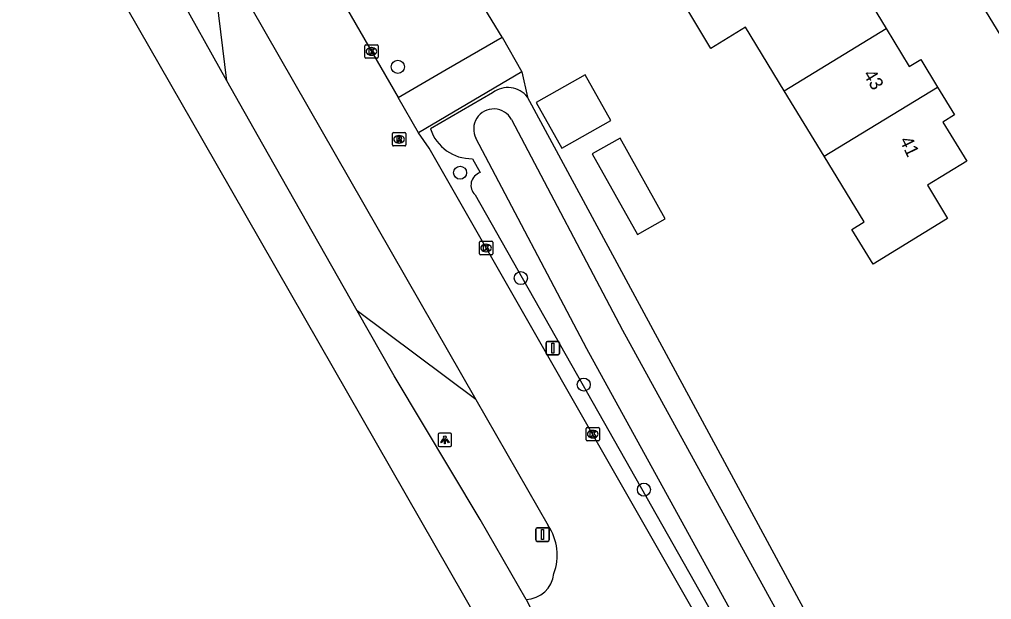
# Model space of a CAD drawing. Extents: x 157767 to 159171, y 387842 to 389425.
# Drawn here: x 158005.8 to 158078.5, y 388515.3 to 388558.7 of the extents above; entities that cross this region are included whole.
import ezdxf

# ---------------------------------------------------------------- set-up
doc = ezdxf.new("R2010")
doc.units = 0
for name, color, linetype in [('IMGEO_Berm_groen', 7, 'Continuous'), ('IMGEO_Boom', 7, 'Continuous'), ('IMGEO_Erf', 7, 'Continuous'), ('IMGEO_Fietspad_gesloten', 7, 'Continuous'), ('IMGEO_Greppel_droge_sloot', 7, 'Continuous'), ('IMGEO_Kolk', 7, 'Continuous'), ('IMGEO_Lichtpunt', 7, 'Continuous'), ('IMGEO_Pand', 7, 'Continuous'), ('IMGEO_Pand_nummerreeks', 7, 'Continuous'), ('IMGEO_Rijbaan_regionaal_gesloten', 7, 'Continuous'), ('IMGEO_Rioolput', 7, 'Continuous'), ('IMGEO_Verkeersbordpaal', 7, 'Continuous'), ('IMGEO_Voetpad_open', 7, 'Continuous')]:
    doc.layers.add(name, color=color, linetype=linetype)

msp = doc.modelspace()

# ---------------------------------------------------------------- linework, layer by layer
at = {"layer": 'IMGEO_Berm_groen'}
for points in [[(158041.859, 388557.406), (158033.868, 388570.534), (158029.267, 388577.665)], [(158021.274, 388554.149), (158019.921, 388565.158)], [(158043.338, 388554.813), (158043.765, 388552.918)], [(158041.153, 388553.254), (158036.507, 388550.54)], [(158039.634, 388548.313), (158040.221, 388547.273)], [(158039.841, 388545.615), (158056.222, 388516.695), (158058.725, 388512.276)], [(158039.889, 388530.305), (158031.01, 388536.94)]]:
    msp.add_lwpolyline(points, dxfattribs=at)
for centre, radius, start, end in [((158042.291, 388551.78), 1.862, 37.66325, 127.67654), ((158039.587, 388551.556), 3.244, 198.26032, 270.82395), ((158040.521, 388546.332), 0.988, 107.68517, 226.49728)]:
    msp.add_arc(centre, radius, start, end, dxfattribs=at)
at = {"layer": 'IMGEO_Boom'}
for centre in [(158034.058, 388555.191), (158038.718, 388547.269), (158043.263, 388539.382), (158047.966, 388531.413), (158052.471, 388523.557)]:
    msp.add_circle(centre, 0.489, dxfattribs=at)
at = {"layer": 'IMGEO_Erf'}
msp.add_lwpolyline([(158102.446, 388447.213), (158089.66, 388467.898), (158072.331, 388500), (158061.703, 388519.687), (158043.765, 388552.918)], dxfattribs=at)
at = {"layer": 'IMGEO_Fietspad_gesloten'}
for points in [[(158026.414, 388566.214), (158034.079, 388552.895)], [(158019.921, 388565.158), (158021, 388563.3), (158039.889, 388530.305)], [(158035.602, 388550.258), (158034.079, 388552.895)], [(158056.077, 388514.656), (158036.401, 388549.106), (158035.602, 388550.258)], [(158039.889, 388530.305), (158045.303, 388520.872)]]:
    msp.add_lwpolyline(points, dxfattribs=at)
for centre, radius, start, end in [((158042.006, 388518.646), 3.978, 339.79055, 34.02049), ((158043.589, 388517.499), 2.162, 271.56371, 353.96877)]:
    msp.add_arc(centre, radius, start, end, dxfattribs=at)
at = {"layer": 'IMGEO_Greppel_droge_sloot'}
for points in [[(158042.561, 388551.239), (158050.863, 388535.479), (158074.215, 388492.994), (158089.127, 388466.266), (158098.694, 388449.243), (158100.907, 388445.967), (158101.501, 388445.088), (158106.022, 388443.252)], [(158061.515, 388509.872), (158048.209, 388534.081), (158039.907, 388549.841)]]:
    msp.add_lwpolyline(points, dxfattribs=at)
msp.add_arc((158041.234, 388550.54), 1.5, 27.77292, 207.7833, dxfattribs=at)
at = {"layer": 'IMGEO_Kolk'}
for p, q in [((158031.661, 388556.843), (158032.513, 388556.843)), ((158031.586, 388555.917), (158031.586, 388556.769)), ((158032.097, 388556.063), (158032.072, 388556.063)), ((158032.074, 388556.623), (158032.099, 388556.623)), ((158032.587, 388556.769), (158032.587, 388555.917)), ((158032.513, 388555.843), (158031.661, 388555.843)), ((158040.16, 388541.21), (158040.16, 388542.062)), ((158040.235, 388542.136), (158041.087, 388542.136)), ((158040.648, 388541.916), (158040.673, 388541.916)), ((158041.161, 388542.062), (158041.161, 388541.21)), ((158041.087, 388541.136), (158040.235, 388541.136)), ((158040.671, 388541.356), (158040.646, 388541.356)), ((158048.139, 388527.286), (158048.139, 388528.138)), ((158048.214, 388528.212), (158049.066, 388528.212)), ((158048.627, 388527.992), (158048.652, 388527.992)), ((158049.14, 388528.138), (158049.14, 388527.286)), ((158049.066, 388527.212), (158048.214, 388527.212)), ((158048.65, 388527.432), (158048.625, 388527.432))]:
    msp.add_line(p, q, dxfattribs=at)
for points in [[(158031.661, 388556.843), (158032.513, 388556.843)], [(158031.586, 388555.917), (158031.586, 388556.769)], [(158031.907, 388556.543), (158032.03, 388556.543), (158032.03, 388556.392), (158032.16, 388556.543), (158032.324, 388556.543), (158032.178, 388556.392), (158032.331, 388556.143), (158032.179, 388556.143), (158032.094, 388556.307), (158032.03, 388556.24), (158032.03, 388556.143), (158031.907, 388556.143), (158031.907, 388556.543)], [(158032.587, 388556.769), (158032.587, 388555.917)], [(158032.513, 388555.843), (158031.661, 388555.843)], [(158040.16, 388541.21), (158040.16, 388542.062)], [(158040.235, 388542.136), (158041.087, 388542.136)], [(158040.481, 388541.836), (158040.604, 388541.836), (158040.604, 388541.685), (158040.734, 388541.836), (158040.898, 388541.836), (158040.752, 388541.685), (158040.905, 388541.436), (158040.753, 388541.436), (158040.668, 388541.6), (158040.604, 388541.533), (158040.604, 388541.436), (158040.481, 388541.436), (158040.481, 388541.836)], [(158041.161, 388542.062), (158041.161, 388541.21)], [(158041.087, 388541.136), (158040.235, 388541.136)], [(158048.139, 388527.286), (158048.139, 388528.138)], [(158048.214, 388528.212), (158049.066, 388528.212)], [(158048.46, 388527.912), (158048.583, 388527.912), (158048.583, 388527.761), (158048.713, 388527.912), (158048.877, 388527.912), (158048.731, 388527.761), (158048.884, 388527.512), (158048.732, 388527.512), (158048.647, 388527.676), (158048.583, 388527.609), (158048.583, 388527.512), (158048.46, 388527.512), (158048.46, 388527.912)], [(158049.14, 388528.138), (158049.14, 388527.286)], [(158049.066, 388527.212), (158048.214, 388527.212)]]:
    msp.add_lwpolyline(points, dxfattribs=at)
for centre, start, end in [((158031.663, 388556.767), 91.55205, 178.44795), ((158031.663, 388556.767), 91.55205, 178.44795), ((158032.511, 388556.767), 1.55205, 88.44795), ((158032.511, 388556.767), 1.55205, 88.44795), ((158031.663, 388555.919), 181.55205, 268.44795), ((158031.663, 388555.919), 181.55205, 268.44795), ((158032.511, 388555.919), 271.55205, 358.44795), ((158032.511, 388555.919), 271.55205, 358.44795), ((158040.237, 388542.06), 91.55205, 178.44795), ((158040.237, 388542.06), 91.55205, 178.44795), ((158041.085, 388542.06), 1.55205, 88.44795), ((158041.085, 388542.06), 1.55205, 88.44795), ((158040.237, 388541.212), 181.55205, 268.44795), ((158040.237, 388541.212), 181.55205, 268.44795), ((158041.085, 388541.212), 271.55205, 358.44795), ((158041.085, 388541.212), 271.55205, 358.44795), ((158048.216, 388528.136), 91.55205, 178.44795), ((158048.216, 388528.136), 91.55205, 178.44795), ((158049.064, 388528.136), 1.55205, 88.44795), ((158049.064, 388528.136), 1.55205, 88.44795), ((158048.216, 388527.288), 181.55205, 268.44795), ((158048.216, 388527.288), 181.55205, 268.44795), ((158049.064, 388527.288), 271.55205, 358.44795), ((158049.064, 388527.288), 271.55205, 358.44795)]:
    msp.add_arc(centre, 0.0765, start, end, dxfattribs=at)
for centre, major_axis, ratio, start_param, end_param in [((158032.073, 388556.343), (-0.387, 0.002), 0.722429, 4.712389, 7.853982), ((158032.098, 388556.343), (-0.39, 0.002), 0.717154, 1.570796, 4.712389), ((158040.647, 388541.636), (-0.387, 0.002), 0.722429, 4.712389, 7.853982), ((158040.672, 388541.636), (-0.39, 0.002), 0.717154, 1.570796, 4.712389), ((158048.626, 388527.712), (-0.387, 0.002), 0.722429, 4.712389, 7.853982), ((158048.651, 388527.712), (-0.39, 0.002), 0.717154, 1.570796, 4.712389)]:
    msp.add_ellipse(centre, major_axis=major_axis, ratio=ratio, start_param=start_param, end_param=end_param, dxfattribs=at)
at = {"layer": 'IMGEO_Lichtpunt'}
for p, q in [((158037.989, 388527.779), (158037.181, 388527.779)), ((158037.989, 388527.779), (158037.181, 388527.779)), ((158037.087, 388527.684), (158037.087, 388526.877)), ((158037.087, 388527.684), (158037.087, 388526.877)), ((158038.083, 388526.877), (158038.083, 388527.684)), ((158038.083, 388526.877), (158038.083, 388527.684)), ((158037.181, 388526.783), (158037.989, 388526.783)), ((158037.181, 388526.783), (158037.989, 388526.783))]:
    msp.add_line(p, q, dxfattribs=at)
for points in [[(158037.461, 388527.348), (158037.5, 388527.32), (158037.312, 388527.058), (158037.274, 388527.085), (158037.461, 388527.348)], [(158037.563, 388527.3), (158037.61, 388527.3), (158037.61, 388526.978), (158037.563, 388526.978), (158037.563, 388527.3)], [(158037.673, 388527.32), (158037.711, 388527.347), (158037.898, 388527.085), (158037.859, 388527.057), (158037.673, 388527.32)]]:
    msp.add_lwpolyline(points, dxfattribs=at)
msp.add_circle((158037.586, 388527.482), 0.0994, dxfattribs=at)
for centre, start, end in [((158037.181, 388527.684), 90, 180), ((158037.181, 388527.684), 90, 180), ((158037.989, 388527.684), 0, 90), ((158037.989, 388527.684), 0, 90), ((158037.181, 388526.877), 180, 270), ((158037.181, 388526.877), 180, 270), ((158037.989, 388526.877), 270, 0), ((158037.989, 388526.877), 270, 360)]:
    msp.add_arc(centre, 0.0946, start, end, dxfattribs=at)
at = {"layer": 'IMGEO_Pand'}
for points in [[(158062.961, 388553.402), (158060.072, 388558.147), (158057.485, 388556.572), (158055.607, 388559.683), (158065.029, 388565.421), (158065.886, 388565.943), (158067.616, 388563.102), (158068.364, 388563.558), (158069.73, 388561.316), (158068.91, 388560.817), (158070.595, 388558.05)], [(158062.961, 388553.402), (158070.595, 388558.05)], [(158070.595, 388558.05), (158072.321, 388555.215), (158073.176, 388555.736), (158074.438, 388553.664)], [(158044.41, 388552.531), (158046.327, 388549.106), (158049.998, 388551.162), (158048.08, 388554.587), (158044.41, 388552.531)], [(158065.949, 388548.495), (158062.961, 388553.402)], [(158074.438, 388553.664), (158075.699, 388551.593), (158074.823, 388551.059), (158076.612, 388548.121), (158073.669, 388546.33), (158075.188, 388543.835), (158069.606, 388540.436), (158068.028, 388543.026), (158068.94, 388543.582), (158065.949, 388548.495)], [(158065.949, 388548.495), (158074.438, 388553.664)], [(158048.598, 388548.674), (158051.977, 388542.639), (158054.068, 388543.81), (158050.689, 388549.845), (158048.598, 388548.674)]]:
    msp.add_lwpolyline(points, dxfattribs=at)
at = {"layer": 'IMGEO_Rijbaan_regionaal_gesloten'}
for points in [[(158021.274, 388554.149), (158017.458, 388561.001), (158009.583, 388574.825), (158009.082, 388575.649)], [(158200.59, 388240.362), (158192.107, 388254.146), (158166.877, 388295.262), (158150.236, 388322.758), (158131.842, 388353.83), (158117.262, 388378.952), (158097.857, 388412.932), (158070.009, 388461.63), (158044.126, 388506.669), (158040.061, 388513.776), (158019.492, 388549.641), (158005.756, 388573.613)], [(158031.01, 388536.94), (158023.959, 388549.369), (158021.274, 388554.149)], [(158043.648, 388515.338), (158040.222, 388521.322), (158033.778, 388532.061), (158031.01, 388536.94)], [(158043.648, 388515.338), (158048.422, 388505.869), (158074.93, 388459.693), (158077.309, 388457.044)]]:
    msp.add_lwpolyline(points, dxfattribs=at)
at = {"layer": 'IMGEO_Rioolput'}
for p, q in [((158033.728, 388550.268), (158034.58, 388550.268)), ((158033.653, 388549.342), (158033.653, 388550.194)), ((158034.141, 388550.048), (158034.166, 388550.048)), ((158034.654, 388550.194), (158034.654, 388549.342)), ((158034.58, 388549.268), (158033.728, 388549.268)), ((158034.164, 388549.488), (158034.139, 388549.488))]:
    msp.add_line(p, q, dxfattribs=at)
for points in [[(158033.728, 388550.268), (158034.58, 388550.268)], [(158033.653, 388549.342), (158033.653, 388550.194)], [(158034.242, 388549.966), (158033.99, 388549.968), (158033.99, 388549.568)], [(158033.99, 388549.568), (158034.114, 388549.568), (158034.114, 388549.73), (158034.125, 388549.73)], [(158034.168, 388549.887), (158034.114, 388549.887), (158034.114, 388549.806)], [(158034.114, 388549.806), (158034.166, 388549.806)], [(158034.172, 388549.701), (158034.243, 388549.568), (158034.383, 388549.568), (158034.318, 388549.694)], [(158034.654, 388550.194), (158034.654, 388549.342)], [(158034.58, 388549.268), (158033.728, 388549.268)]]:
    msp.add_lwpolyline(points, dxfattribs=at)
for centre, radius, start, end in [((158033.73, 388550.192), 0.0765, 91.55205, 178.44795), ((158033.73, 388550.192), 0.0765, 91.55205, 178.44795), ((158034.578, 388550.192), 0.0765, 1.55205, 88.44795), ((158034.578, 388550.192), 0.0765, 1.55205, 88.44795), ((158034.124, 388549.677), 0.0533, 26.02933, 88.69889), ((158034.15, 388549.995), 0.19, 274.7715, 282.96867), ((158034.174, 388549.791), 0.0964, 77.00612, 93.18647), ((158034.188, 388549.848), 0.0378, 276.66336, 79.67722), ((158034.241, 388549.856), 0.109, 350.36119, 89.41601), ((158034.239, 388549.856), 0.112, 277.58423, 350.98172), ((158034.223, 388549.641), 0.108, 29.51342, 73.79051), ((158033.73, 388549.344), 0.0765, 181.55205, 268.44795), ((158033.73, 388549.344), 0.0765, 181.55205, 268.44795), ((158034.578, 388549.344), 0.0765, 271.55205, 358.44795), ((158034.578, 388549.344), 0.0765, 271.55205, 358.44795)]:
    msp.add_arc(centre, radius, start, end, dxfattribs=at)
for centre, major_axis, ratio, start_param, end_param in [((158034.14, 388549.768), (-0.387, 0.002), 0.722429, 4.712389, 7.853982), ((158034.165, 388549.768), (-0.39, 0.002), 0.717154, 1.570796, 4.712389)]:
    msp.add_ellipse(centre, major_axis=major_axis, ratio=ratio, start_param=start_param, end_param=end_param, dxfattribs=at)
at = {"layer": 'IMGEO_Verkeersbordpaal'}
for p, q in [((158045.154, 388533.738), (158045.154, 388534.538)), ((158045.154, 388534.538), (158045.154, 388533.738)), ((158045.254, 388534.638), (158046.044, 388534.638)), ((158046.044, 388534.638), (158045.254, 388534.638)), ((158046.144, 388534.538), (158046.144, 388533.738)), ((158046.144, 388533.738), (158046.144, 388534.538)), ((158046.044, 388533.638), (158045.254, 388533.638)), ((158045.254, 388533.638), (158046.044, 388533.638)), ((158044.39, 388519.79), (158044.39, 388520.59)), ((158044.39, 388520.59), (158044.39, 388519.79)), ((158044.49, 388520.69), (158045.28, 388520.69)), ((158045.28, 388520.69), (158044.49, 388520.69)), ((158045.38, 388520.59), (158045.38, 388519.79)), ((158045.38, 388519.79), (158045.38, 388520.59)), ((158045.28, 388519.69), (158044.49, 388519.69)), ((158044.49, 388519.69), (158045.28, 388519.69))]:
    msp.add_line(p, q, dxfattribs=at)
for points in [[(158045.574, 388534.513), (158045.724, 388534.513), (158045.724, 388533.763), (158045.574, 388533.763), (158045.574, 388534.513)], [(158044.81, 388520.565), (158044.96, 388520.565), (158044.96, 388519.815), (158044.81, 388519.815), (158044.81, 388520.565)]]:
    msp.add_lwpolyline(points, dxfattribs=at)
for centre, start, end in [((158045.254, 388534.538), 90, 180), ((158045.254, 388534.538), 90, 180), ((158046.044, 388534.538), 0, 90), ((158046.044, 388534.538), 360, 90), ((158045.254, 388533.738), 180, 270), ((158045.254, 388533.738), 180, 270), ((158046.044, 388533.738), 270, 0), ((158046.044, 388533.738), 270, 0), ((158044.49, 388520.59), 90, 180), ((158044.49, 388520.59), 90, 180), ((158045.28, 388520.59), 0, 90), ((158045.28, 388520.59), 360, 90), ((158044.49, 388519.79), 180, 270), ((158044.49, 388519.79), 180, 270), ((158045.28, 388519.79), 270, 0), ((158045.28, 388519.79), 270, 0)]:
    msp.add_arc(centre, 0.1, start, end, dxfattribs=at)
at = {"layer": 'IMGEO_Voetpad_open'}
for points in [[(158073.688, 388570.574), (158071.868, 388569.477), (158114.242, 388500), (158149.258, 388442.588)], [(158034.079, 388552.895), (158037.68, 388554.983), (158041.859, 388557.406)], [(158041.859, 388557.406), (158043.338, 388554.813)], [(158043.338, 388554.813), (158035.602, 388550.258)]]:
    msp.add_lwpolyline(points, dxfattribs=at)

# ---------------------------------------------------------------- texts
at = {"layer": 'IMGEO_Pand_nummerreeks'}
for s, rotation, p in [('43', 301.3368, (158068.842, 388554.622)), ('41', 295.65686, (158071.572, 388549.696))]:
    msp.add_text(s, height=1, rotation=rotation, dxfattribs=at).set_placement(p)

doc.saveas('drawing.dxf')
